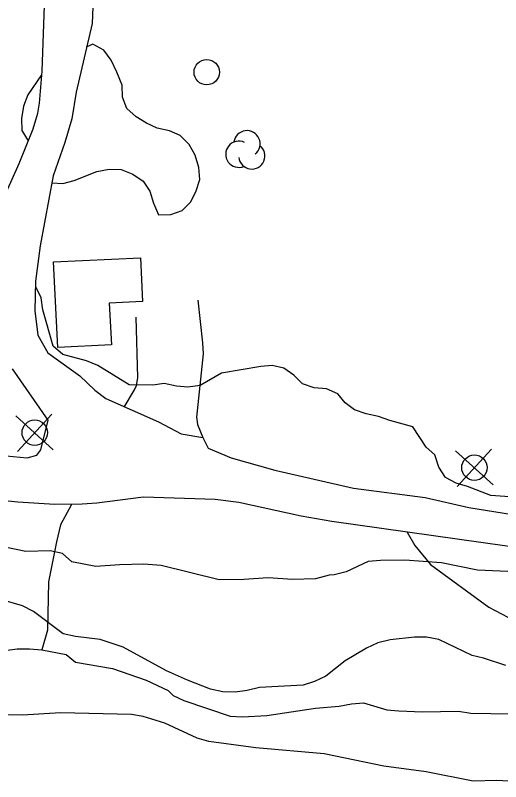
# Model space of a CAD drawing. Extents: x 336540 to 340074, y 5572036 to 5573747.
# Drawn here: x 339324.5 to 339362.7, y 5572711.7 to 5572772.1 of the extents above; entities that cross this region are included whole.
import ezdxf

# ---------------------------------------------------------------- set-up
doc = ezdxf.new("R2010")
doc.units = 0
for name, color, linetype in [('Niveau 19', 7, 'Continuous'), ('Niveau 2', 7, 'Continuous'), ('Niveau 22', 7, 'Continuous'), ('Niveau 31', 7, 'Continuous'), ('Niveau 36', 7, 'Continuous'), ('Niveau 4', 7, 'Continuous'), ('Niveau 44', 7, 'Continuous')]:
    doc.layers.add(name, color=color, linetype=linetype)

msp = doc.modelspace()

# ---------------------------------------------------------------- linework, layer by layer
at = {"layer": 'Niveau 19'}
for points in [[(339323.78, 5572758.18), (339324.8, 5572760.43), (339325.88, 5572763.15), (339326.25, 5572764.4), (339326.39, 5572765.17), (339326.61, 5572767.71), (339326.87, 5572775.11), (339326.93, 5572780.05), (339326.84, 5572785.55), (339326.62, 5572787.08), (339326.4, 5572788), (339326.15, 5572788.7), (339325.62, 5572789.6), (339324.73, 5572790.69), (339323.47, 5572791.86)], [(339330.66, 5572774.75), (339330.53, 5572771.46), (339329.28, 5572766.04), (339328.94, 5572763.94), (339328.4, 5572762.07), (339327.48, 5572759.46), (339326.45, 5572753.92), (339326.07, 5572751.14), (339326.02, 5572748.81), (339326.27, 5572746.9), (339327.05, 5572745.5), (339329.58, 5572743.68), (339330.74, 5572742.56), (339331.61, 5572741.89), (339335.78, 5572740.05), (339337.56, 5572739.12), (339339.27, 5572738.83), (339339.68, 5572737.97), (339341.5, 5572737.21), (339344.93, 5572736.25), (339351.14, 5572734.83), (339356.78, 5572734.08), (339360.24, 5572733.3), (339364.32, 5572732.64)], [(339338.87, 5572749.64), (339339.25, 5572746.29), (339339.28, 5572745.42), (339338.77, 5572740.43), (339338.84, 5572739.85), (339339.27, 5572738.83)], [(339333.06, 5572741.22), (339333.87, 5572742.59), (339334.03, 5572742.93), (339334.15, 5572743.53), (339334, 5572748.31)], [(339323.19, 5572737.43), (339325.42, 5572737.23), (339326.19, 5572737.42), (339326.49, 5572737.85), (339327.08, 5572740.19), (339324.27, 5572744.23)], [(339369.2, 5572729.42), (339349.43, 5572732.19), (339347.01, 5572732.63), (339342.11, 5572733.69), (339340.25, 5572733.94), (339334.6, 5572734.13), (339330.91, 5572733.64), (339329.76, 5572733.56), (339327.61, 5572733.54), (339324.69, 5572733.72), (339319.79, 5572734.22)]]:
    msp.add_lwpolyline(points, dxfattribs=at)
at = {"layer": 'Niveau 2'}
for points in [[(339332.49, 5572767.62), (339332.03, 5572768.57), (339331.45, 5572769.35), (339330.59, 5572769.84), (339330.07, 5572769.6)], [(339326.55, 5572767.42), (339325.46, 5572765.85), (339325.13, 5572764.94), (339324.98, 5572763.98), (339325, 5572763.02), (339325.51, 5572762.21)], [(339327.37, 5572758.89), (339328.23, 5572758.85), (339329.13, 5572759.09), (339330.92, 5572759.8), (339331.88, 5572759.99), (339332.84, 5572759.95), (339333.75, 5572759.57), (339334.55, 5572759.02), (339335.08, 5572758.24), (339335.37, 5572757.29), (339335.78, 5572756.39), (339336.74, 5572756.41), (339337.64, 5572756.71), (339338.31, 5572757.4), (339338.75, 5572758.26), (339339.02, 5572759.16), (339338.94, 5572760.12), (339338.65, 5572761.08), (339338.18, 5572761.91), (339337.49, 5572762.64), (339336.64, 5572763.01), (339335.67, 5572763.22), (339334.82, 5572763.6), (339334.02, 5572764.09), (339333.28, 5572764.76), (339332.92, 5572765.65), (339332.91, 5572766.61), (339332.49, 5572767.62)], [(339364.9, 5572734.03), (339361.96, 5572734.26), (339360.14, 5572734.96), (339359.23, 5572735.22), (339358.38, 5572735.66), (339357.86, 5572736.49), (339357.56, 5572737.45), (339356.87, 5572738.06), (339355.83, 5572739.67), (339354.01, 5572740.15), (339353.1, 5572740.47), (339352.14, 5572740.68), (339351.23, 5572741), (339350.49, 5572741.55), (339349.91, 5572742.27), (339349, 5572742.65), (339348.04, 5572742.74), (339347.13, 5572743.06), (339346.44, 5572743.73), (339345.64, 5572744.28), (339344.73, 5572744.49), (339343.83, 5572744.41), (339340.73, 5572743.9), (339339.05, 5572742.91), (339338.09, 5572742.78), (339337.19, 5572742.87), (339336.22, 5572743.08), (339335.32, 5572742.95), (339333.46, 5572742.97), (339331, 5572744.51), (339330.09, 5572744.88), (339328.22, 5572745.36), (339327.47, 5572746.02), (339326.64, 5572748.88), (339326.51, 5572749.84), (339326.14, 5572750.65)], [(339365.1, 5572728.17), (339360.91, 5572728.37), (339358.07, 5572728.94), (339355.19, 5572729.16), (339353.26, 5572729.13), (339352.3, 5572729.05), (339350.56, 5572728.23), (339349.61, 5572727.99), (339349.21, 5572727.98), (339348.14, 5572727.68), (339346.33, 5572727.64), (339344.41, 5572727.77), (339342.49, 5572727.63), (339340.56, 5572727.59), (339335.97, 5572728.74), (339334.61, 5572728.83), (339332.69, 5572728.79), (339330.82, 5572728.65), (339328.95, 5572729.01), (339328.2, 5572729.67), (339327.24, 5572729.88), (339325.32, 5572729.84), (339321.97, 5572730.51)], [(339341.81, 5572718.74), (339340.84, 5572718.78), (339339.88, 5572718.99), (339338.06, 5572719.69), (339336.4, 5572720.44), (339332.98, 5572722.3), (339331.16, 5572722.89), (339329.23, 5572723.13), (339328.26, 5572723.34), (339325.92, 5572725.11), (339325.06, 5572725.54), (339322.33, 5572726.34)], [(339363.16, 5572720.84), (339361.4, 5572721.43), (339360.49, 5572721.64), (339357.87, 5572722.89), (339356.9, 5572723.09), (339355.94, 5572723.08), (339354.02, 5572722.87), (339353.06, 5572722.63), (339352.16, 5572722.21), (339350.48, 5572721.22), (339348.97, 5572720.01), (339348.07, 5572719.59), (339347.17, 5572719.29), (339343.72, 5572719.11), (339342.77, 5572718.87), (339341.81, 5572718.74)], [(339364.37, 5572711.69), (339362.44, 5572711.77), (339360.58, 5572711.74), (339356.88, 5572712.46), (339353.53, 5572712.9), (339348.82, 5572713.89), (339343.43, 5572714.35), (339339.74, 5572714.85), (339338.83, 5572715.11), (339336.26, 5572716.31), (339334.56, 5572716.84), (339333.65, 5572716.99), (339328.04, 5572717.11), (339325.04, 5572716.94), (339320.56, 5572717.03)]]:
    msp.add_lwpolyline(points, dxfattribs=at)
at = {"layer": 'Niveau 22'}
for points in [[(339328.9, 5572733.53), (339328.05, 5572731.93), (339327.72, 5572730.6), (339327.11, 5572727.45), (339327.01, 5572723.63), (339326.57, 5572722.08)], [(339355.38, 5572731.36), (339355.98, 5572730.3), (339357.2, 5572728.82), (339361.8, 5572725.46), (339364.3, 5572724.13), (339367.03, 5572723.05), (339370.59, 5572721.95), (339378.39, 5572720.64), (339385.1, 5572720.05), (339390.13, 5572720.04), (339392.22, 5572720.41), (339394.43, 5572721.45), (339396.18, 5572722.88), (339397.41, 5572724.3), (339398.36, 5572725.66)]]:
    msp.add_lwpolyline(points, dxfattribs=at)
at = {"layer": 'Niveau 31'}
msp.add_lwpolyline([(339327.83, 5572745.91), (339327.5, 5572752.67), (339334.34, 5572753), (339334.51, 5572749.54), (339331.89, 5572749.41), (339332.06, 5572746.12), (339327.83, 5572745.91)], dxfattribs=at)
at = {"layer": 'Niveau 36'}
for p, q in [((339324.66, 5572737.72), (339327.35, 5572740.67)), ((339327.48, 5572737.85), (339324.53, 5572740.54)), ((339362.14, 5572735.09), (339359.19, 5572737.78)), ((339359.32, 5572734.96), (339362.01, 5572737.91))]:
    msp.add_line(p, q, dxfattribs=at)
for centre in [(339339.572, 5572767.622), (339326.013, 5572739.205), (339360.673, 5572736.445)]:
    msp.add_circle(centre, 1, dxfattribs=at)
at = {"layer": 'Niveau 4'}
for points in [[(339323.68, 5572722.02), (339324.64, 5572722.15), (339325.6, 5572722.17), (339326.57, 5572722.08), (339328.5, 5572721.72), (339329.24, 5572721.11), (339332.14, 5572720.6), (339334.81, 5572719.69), (339336.53, 5572718.87), (339336.93, 5572718.49), (339337.78, 5572718.08), (339341.42, 5572716.85), (339342.39, 5572716.81), (339344.31, 5572716.9), (339348.15, 5572717.48), (339350.02, 5572717.63), (339350.98, 5572717.82), (339351.94, 5572717.9), (339353.76, 5572717.36), (339354.72, 5572717.27)], [(339354.72, 5572717.27), (339356.59, 5572717.19), (339359.42, 5572717.25), (339360.38, 5572717.09), (339365.08, 5572717.01)]]:
    msp.add_lwpolyline(points, dxfattribs=at)
at = {"layer": 'Niveau 44'}
for centre, start, end in [((339342.739, 5572761.976), 309.31532, 171.99968), ((339342.106, 5572761.155), 64.64763, 292.10471), ((339343.129, 5572761.021), 186.49383, 52.18242)]:
    msp.add_arc(centre, 1.037, start, end, dxfattribs=at)

doc.saveas('drawing.dxf')
